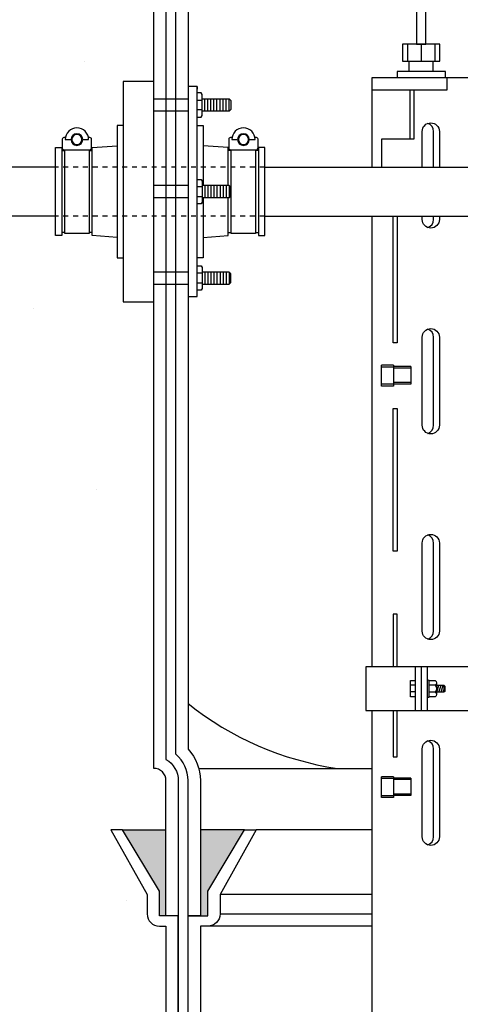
# Model space of a CAD drawing. Extents: x -285 to 5863, y 308 to 3178.
# Tile 556 of 622: x 5247 to 5256, y 918 to 938. Entities that reach past the tile are written whole.
import ezdxf

# ---------------------------------------------------------------- set-up
doc = ezdxf.new("R2010")
doc.units = 0
doc.header["$MEASUREMENT"] = 0
doc.header["$PDSIZE"] = 1
doc.linetypes.add('HIDDEN5', pattern=[0.05, 0.025, -0.025])
doc.layers.get('DEFPOINTS').update_dxf_attribs({"linetype": 'CONTINUOUS'})
for name, color, linetype in [('BOOT-CONDUIT', 1, 'CONTINUOUS'), ('CONDUIT', 2, 'CONTINUOUS'), ('DIM', 3, 'CONTINUOUS'), ('FRP-COLLAR', 1, 'CONTINUOUS'), ('FRP-SUMP', 2, 'CONTINUOUS'), ('PEAGRAVEL-HATCH', 3, 'CONTINUOUS'), ('PROBE', 2, 'CONTINUOUS')]:
    doc.layers.add(name, color=color, linetype=linetype)
doc.styles.add('SIMPLEX', font='simplex')
doc.dimstyles.new('DIM64', dxfattribs={"dimscale": 64, "dimtxt": 0.09375, "dimasz": 0.09375, "dimexe": 0.0625, "dimexo": 0.0625, "dimgap": 0.046875, "dimtad": 1, "dimdec": 4, "dimzin": 3, "dimdsep": 46, "dimlunit": 4, "dimtxsty": 'SIMPLEX', "dimcen": 0, "dimclrd": 256, "dimclre": 256, "dimclrt": 256, "dimadec": 0, "dimazin": 0, "dimtfac": 1, "dimtdec": 4, "dimtmove": 0, "dimatfit": 3, "dimfxl": 1, "dimfrac": 2, "dimtolj": 1, "dimtzin": 0, "dimarcsym": 0})

# ---------------------------------------------------------------- blocks, each defined once
blk = doc.blocks.new('*D53')
at = {"layer": 'DEFPOINTS', "color": 0, "transparency": 16777216}
for p in [(5440.235, 978.296), (4823.479, 978.015), (4823.479, 700.523)]:
    blk.add_point(p, dxfattribs=at)
at = {"layer": 'DIM', "lineweight": -2, "transparency": 16777216}
for p, q in [((5440.235, 974.296), (5440.235, 696.523)), ((4823.479, 974.015), (4823.479, 696.523)), ((5434.235, 700.523), (4829.479, 700.523))]:
    blk.add_line(p, q, dxfattribs=at)
at = {"layer": 'DIM', "transparency": 16777216}
for points in [[(4829.479, 701.523), (4829.479, 699.523), (4823.479, 700.523)], [(5434.235, 701.523), (5434.235, 699.523), (5440.235, 700.523)]]:
    blk.add_solid(points, dxfattribs=at)
at = {"layer": 'DIM', "transparency": 16777216, "insert": (5131.857, 708.095), "char_height": 6, "attachment_point": 5, "style": 'SIMPLEX'}
blk.add_mtext('\\A1;51\'-4 3/4" (F.V. TANK SLAB)', dxfattribs=at)
blk = doc.blocks.new('A$C46192D44')
at = {"layer": 'BOOT-CONDUIT', "color": 7}
for p, q in [((-3.534, 1.638), (-3.534, 1.885)), ((-3.471, 1.638), (-3.471, 1.885)), ((-3.409, 1.638), (-3.409, 1.885)), ((-3.346, 1.638), (-3.346, 1.885)), ((-3.284, 1.638), (-3.284, 1.885)), ((-3.221, 1.638), (-3.221, 1.885)), ((-3.159, 1.638), (-3.159, 1.885)), ((-3.096, 1.638), (-3.096, 1.885)), ((-3.034, 1.638), (-3.034, 1.885)), ((-2.879, 1.861), (-2.985, 1.861)), ((-1.996, 1.885), (-2.696, 1.885)), ((-2.985, 1.662), (-2.879, 1.662)), ((-2.696, 1.638), (-1.996, 1.638)), ((-3.534, 0.124), (-3.534, -0.124)), ((-3.471, 0.124), (-3.471, -0.124)), ((-3.409, 0.124), (-3.409, -0.124)), ((-3.346, 0.124), (-3.346, -0.124)), ((-3.284, 0.124), (-3.284, -0.124)), ((-3.221, 0.124), (-3.221, -0.124)), ((-3.159, 0.124), (-3.159, -0.124)), ((-3.096, 0.124), (-3.096, -0.124)), ((-3.034, 0.124), (-3.034, -0.124)), ((-2.985, 0.099), (-2.879, 0.099)), ((-2.696, 0.124), (-1.996, 0.124)), ((-2.879, -0.099), (-2.985, -0.099)), ((-1.996, -0.124), (-2.696, -0.124)), ((-3.534, -1.638), (-3.534, -1.885)), ((-3.471, -1.638), (-3.471, -1.885)), ((-3.409, -1.638), (-3.409, -1.885)), ((-3.346, -1.638), (-3.346, -1.885)), ((-3.284, -1.638), (-3.284, -1.885)), ((-3.221, -1.638), (-3.221, -1.885)), ((-3.159, -1.638), (-3.159, -1.885)), ((-3.096, -1.638), (-3.096, -1.885)), ((-3.034, -1.638), (-3.034, -1.885)), ((-2.985, -1.662), (-2.879, -1.662)), ((-2.696, -1.638), (-1.996, -1.638)), ((-2.879, -1.861), (-2.985, -1.861)), ((-1.996, -1.885), (-2.696, -1.885))]:
    blk.add_line(p, q, dxfattribs=at)
at = {"layer": 'BOOT-CONDUIT', "linetype": 'Continuous'}
for p, q in [((-4.132, 0.835), (-4.07, 0.835)), ((-3.575, 0.835), (-3.513, 0.835)), ((-0.681, 0.835), (-0.743, 0.835)), ((-0.124, 0.835), (-0.186, 0.835)), ((-4.07, -0.835), (-4.132, -0.835)), ((-3.513, -0.835), (-3.575, -0.835)), ((-0.743, -0.835), (-0.681, -0.835)), ((-0.186, -0.835), (-0.124, -0.835))]:
    blk.add_line(p, q, dxfattribs=at)
for points in [[(-1.996, -2.243), (-1.996, 2.243), (-1.377, 2.243), (-1.377, -2.243)], [(-4.132, -0.897), (-4.255, -0.897), (-4.255, 0.897), (-4.132, 0.897), (-4.132, 0.835), (-4.132, -0.835)], [(0, -0.897), (0, 0.897), (-0.124, 0.897), (-0.124, 0.835), (-0.124, -0.835), (-0.124, -0.897)]]:
    blk.add_lwpolyline(points, close=True, dxfattribs=at)
at = {"layer": 'BOOT-CONDUIT', "color": 7}
for points in [[(-2.879, 1.514), (-2.965, 1.514), (-2.985, 1.547), (-2.985, 1.976), (-2.965, 2.009), (-2.879, 2.009)], [(-2.985, 1.885), (-3.534, 1.885), (-3.565, 1.854), (-3.565, 1.669), (-3.562, 1.666), (-3.534, 1.638), (-2.985, 1.638)], [(-4.07, 0.851), (-4.07, -0.851), (-3.575, -0.851), (-3.575, 0.851)], [(-0.681, 0.851), (-0.681, -0.851), (-0.186, -0.851), (-0.186, 0.851)], [(-2.879, 0.247), (-2.965, 0.247), (-2.985, 0.214), (-2.985, -0.214), (-2.965, -0.247), (-2.879, -0.247)], [(-2.985, -0.124), (-3.534, -0.124), (-3.565, -0.093), (-3.565, 0.093), (-3.562, 0.096), (-3.534, 0.124), (-2.985, 0.124)], [(-2.879, -1.514), (-2.965, -1.514), (-2.985, -1.547), (-2.985, -1.976), (-2.965, -2.009), (-2.879, -2.009)], [(-2.985, -1.885), (-3.534, -1.885), (-3.565, -1.854), (-3.565, -1.669), (-3.562, -1.666), (-3.534, -1.638), (-2.985, -1.638)]]:
    blk.add_lwpolyline(points, dxfattribs=at)
at = {"layer": 'BOOT-CONDUIT'}
blk.add_lwpolyline([(-2.879, 2.139), (-2.696, 2.139), (-2.696, -2.138), (-2.879, -2.138), (-2.879, 2.139), (-2.879, 2.083)], dxfattribs=at)
at = {"layer": 'BOOT-CONDUIT', "color": 7}
for points in [[(-3.941, 1.059), (-4.06, 1.059, -1), (-3.585, 1.059), (-3.704, 1.059)], [(-0.552, 1.059), (-0.671, 1.059, -1), (-0.196, 1.059), (-0.314, 1.059)], [(-3.59, 1.11, 0.351872), (-3.576, 1.099), (-3.557, 1.099, -0.414214), (-3.525, 1.067), (-3.525, 0.882, -0.414214), (-3.557, 0.851), (-4.088, 0.851, -0.414213), (-4.119, 0.883), (-4.119, 1.067, -0.414214), (-4.088, 1.099), (-4.069, 1.099, 0.351882), (-4.054, 1.11)], [(-0.201, 1.11, 0.351872), (-0.187, 1.099), (-0.167, 1.099, -0.414214), (-0.136, 1.067), (-0.136, 0.882, -0.414214), (-0.168, 0.851), (-0.699, 0.851, -0.414213), (-0.73, 0.883), (-0.73, 1.067, -0.414214), (-0.698, 1.099), (-0.68, 1.099, 0.351882), (-0.665, 1.11)]]:
    blk.add_lwpolyline(points, format="xyb", dxfattribs=at)
at = {"layer": 'BOOT-CONDUIT', "linetype": 'Continuous'}
for points in [[(-2.879, 1.346), (-3.002, 1.346), (-3.002, 0.124)], [(-1.377, 1.346), (-1.253, 1.346), (-1.253, -1.346), (-1.377, -1.346)], [(-3.513, 0.124), (-3.513, 0.835), (-3.513, 0.897), (-3.002, 0.933)], [(-1.253, -0.933), (-0.743, -0.897), (-0.743, 0.835), (-0.743, 0.897), (-1.253, 0.933)], [(-3.002, -0.933), (-3.513, -0.897), (-3.513, -0.124)], [(-3.002, -0.124), (-3.002, -1.346), (-2.879, -1.346)]]:
    blk.add_lwpolyline(points, dxfattribs=at)
at = {"layer": 'BOOT-CONDUIT', "color": 7}
for centre in [(-3.822, 1.059), (-0.433, 1.059)]:
    blk.add_circle(centre, 0.119, dxfattribs=at)
at = {"layer": 'BOOT-CONDUIT', "color": 8}
for centre in [(-3.822, 1.059), (-0.433, 1.059)]:
    blk.add_circle(centre, 0.103, dxfattribs=at)

msp = doc.modelspace()

# ---------------------------------------------------------------- hatches: boundary and pattern name
at = {"layer": 'FRP-SUMP'}
for points in [[(5250.27882, 921.77324), (5249.39536, 921.77324), (5250.14536, 920.52324), (5250.14536, 920.02324), (5250.27882, 920.02324)], [(5251.87882, 921.77324), (5250.97882, 921.77324), (5250.97882, 920.02324), (5251.12882, 920.02324), (5251.12882, 920.52324)]]:
    msp.add_hatch(color=256, dxfattribs=at).paths.add_polyline_path(points)
at = {"layer": 'PEAGRAVEL-HATCH'}
h = msp.add_hatch(dxfattribs=at)
h.set_pattern_fill('AR-SAND', color=256, scale=7.5, style=0)
h.set_pattern_definition([(37.5, (5232.328, 935.266), (-0.4725, 14.451), [0, -11.4, 0, -12.75, 0, -12.1875]), (7.5, (5232.328, 935.266), (13.273, 21.166), [0, -6.15, 0, -10.275, 0, -3.9375]), (327.5, (5223.103, 935.266), (23.356, 0.0424), [0, -3.75, 0, -13.5, 0, -17.625]), (317.5, (5223.103, 935.266), (22.546, 6.583), [0, -1.875, 0, -8.85, 0, -10.125])])
h.paths.add_polyline_path([(5250.27882, 957.71638, -0.33671624), (5251.52271, 959.35405, -0.00822165), (5255.73247, 961.19654), (5255.7342, 966.11406), (5232.32763, 966.11406), (5232.32763, 935.26579), (5248.03318, 935.26579), (5248.03318, 935.66298), (5248.1693, 935.66298), (5248.1693, 935.83262, -0.41421356), (5248.20055, 935.86444), (5248.21979, 935.86444, 0.35187469), (5248.23429, 935.87609, 2.48870246), (5248.21337, 935.82484), (5248.2287, 935.82484, -0.89681203), (5248.69831, 935.87609, 0.3518816), (5248.71281, 935.86444), (5248.73147, 935.86444, -0.41421372), (5248.7633, 935.83319), (5248.7633, 935.66211), (5249.28632, 935.69869), (5249.28632, 936.11157), (5249.41007, 936.11157), (5249.41007, 937.00876), (5250.02882, 937.00876), (5250.02882, 942.02093, 0.41421356), (5250.27882, 942.27093), (5250.27882, 943.80734), (5250.14536, 943.80734, -0.41421356), (5249.89536, 944.05734), (5249.89536, 944.45569), (5249.15883, 945.77093), (5249.39536, 945.77093), (5250.27882, 945.77093)])
h = msp.add_hatch(dxfattribs=at)
h.set_pattern_fill('AR-SAND', color=256, scale=7.5, style=0)
h.set_pattern_definition([(37.5, (5212.979, 915.523), (-0.4725, 14.4512), [0, -11.4, 0, -12.75, 0, -12.1875]), (7.5, (5212.979, 915.523), (13.273, 21.166), [0, -6.15, 0, -10.275, 0, -3.9375]), (327.5, (5203.754, 915.523), (23.356, 0.0424), [0, -3.75, 0, -13.5, 0, -17.625]), (317.5, (5203.754, 915.523), (22.546, 6.5826), [0, -1.875, 0, -8.85, 0, -10.125])])
h.paths.add_polyline_path([(5250.02882, 932.52282), (5249.41007, 932.52282), (5249.41007, 933.42001), (5249.28632, 933.42001), (5249.28632, 933.8329), (5248.7138, 933.87293), (5248.7138, 933.91464), (5248.15693, 933.91464), (5248.15693, 933.8686), (5248.03318, 933.8686), (5248.03318, 934.26579), (5212.97882, 934.26579), (5212.97882, 916.52404), (5213.22882, 916.52404, 0.41421356), (5213.87802, 915.87484), (5213.87802, 915.52328), (5215.47882, 915.52328), (5216.47882, 917.52328), (5221.47882, 917.52328), (5222.47882, 915.52328), (5235.47882, 915.52328), (5236.47882, 917.52328), (5241.47882, 917.52328), (5242.47882, 915.52328), (5250.27882, 915.52328), (5250.27882, 919.80969), (5250.14536, 919.80969, -0.41421356), (5249.89536, 920.05969), (5249.89536, 920.45804), (5249.15883, 921.77328), (5249.39536, 921.77328), (5250.27882, 921.77324), (5250.27882, 922.77324, 0.41421356), (5250.02882, 923.02324)])

# ---------------------------------------------------------------- linework, layer by layer
at = {"layer": 'CONDUIT'}
for p, q in [((5248.03318, 935.26579), (5212.97882, 935.26579)), ((5252.28866, 935.26579), (5257.99061, 935.26579)), ((5248.03318, 934.26579), (5212.97882, 934.26579)), ((5252.28866, 934.26579), (5257.99061, 934.26579))]:
    msp.add_line(p, q, dxfattribs=at)
at = {"layer": 'CONDUIT', "color": 7, "linetype": 'HIDDEN5'}
for p, q in [((5252.28866, 935.26579), (5248.03318, 935.26579)), ((5252.28866, 934.26579), (5248.03318, 934.26579))]:
    msp.add_line(p, q, dxfattribs=at)
at = {"layer": 'FRP-COLLAR', "color": 7, "linetype": 'Continuous'}
for p, q in [((5254.46806, 921.77328), (5252.11535, 921.77328)), ((5254.46806, 920.45804), (5251.37882, 920.45804)), ((5251.37882, 920.05969), (5254.46806, 920.05969)), ((5254.46806, 919.80969), (5251.12882, 919.80969))]:
    msp.add_line(p, q, dxfattribs=at)
at = {"layer": 'FRP-COLLAR'}
for points in [[(5250.52882, 915.52328), (5250.52882, 920.02328), (5250.52882, 917.52328), (5250.52882, 920.02328), (5250.52882, 917.52328), (5250.52882, 920.02328), (5250.27882, 920.02328), (5250.14536, 920.02328), (5250.14536, 920.52328), (5249.39536, 921.77328), (5249.15883, 921.77328), (5249.89536, 920.45804), (5249.89536, 920.05969, 0.41421356), (5250.14536, 919.80969), (5250.27882, 919.80969), (5250.27882, 915.52328)], [(5250.72882, 915.52328), (5250.72882, 920.02328), (5250.97882, 920.02328), (5251.12882, 920.02328), (5251.12882, 920.52328), (5251.87882, 921.77328), (5252.11535, 921.77328), (5251.37882, 920.45804), (5251.37882, 920.05969, -0.41421356), (5251.12882, 919.80969), (5250.97882, 919.80969), (5250.97882, 915.52328)]]:
    msp.add_lwpolyline(points, format="xyb", close=True, dxfattribs=at)
at = {"layer": 'FRP-SUMP', "color": 7}
msp.add_line((5250.94533, 923.02324), (5254.46806, 923.02324), dxfattribs=at)
at = {"layer": 'FRP-SUMP'}
for p, q in [((5249.39536, 921.77324), (5250.27882, 921.77324)), ((5251.87882, 921.77324), (5250.97882, 921.77324))]:
    msp.add_line(p, q, dxfattribs=at)
msp.add_lwpolyline([(5250.72882, 920.02324), (5250.72882, 922.77324, 0.22167085), (5250.47882, 923.30944), (5250.47882, 941.73473, 0.22167085), (5250.72882, 942.27093), (5250.72882, 944.02093), (5250.97882, 944.02093), (5251.12882, 944.02093), (5251.12882, 944.52093), (5251.87882, 945.77093), (5252.11535, 945.77093), (5251.37882, 944.45569), (5251.37882, 944.05734, -0.41421356), (5251.12882, 943.80734), (5250.97882, 943.80734), (5250.97882, 942.27093, -0.18776323), (5250.72882, 941.62866), (5250.72882, 923.41551, -0.18776323), (5250.97882, 922.77324), (5250.97882, 920.02324), (5250.72882, 920.02324)], format="xyb", close=True, dxfattribs=at)
msp.add_lwpolyline([(5250.27882, 941.83791), (5250.27882, 923.20626, -0.26794919), (5250.52882, 922.77324), (5250.52882, 920.02324), (5250.27882, 920.02324), (5250.27882, 922.77324, 0.41421356), (5250.02882, 923.02324), (5250.02882, 942.02093)], format="xyb", dxfattribs=at)
at = {"layer": 'FRP-SUMP', "color": 7}
msp.add_arc((5254.6961, 929.31874), 6.36447, 231.438905, 261.557052, dxfattribs=at)
at = {"layer": 'PROBE', "color": 7}
for p, q in [((5255.1966, 937.76834), (5255.1966, 937.41816)), ((5255.47513, 937.76834), (5255.47513, 937.41816)), ((5255.75366, 937.76834), (5255.75366, 937.41816)), ((5255.72585, 935.26579), (5255.72585, 935.9895)), ((5255.72585, 934.19816), (5255.72585, 934.26579)), ((5255.72585, 930.00858), (5255.72585, 931.79993)), ((5254.66305, 930.80709), (5254.66305, 931.22879)), ((5254.91097, 931.22879), (5254.66305, 931.22879)), ((5254.91097, 931.1941), (5254.66305, 931.1941)), ((5254.91097, 931.22879), (5254.91097, 930.80709)), ((5255.26358, 931.2019), (5254.91097, 931.2019)), ((5255.26358, 931.17273), (5254.91097, 931.17273)), ((5255.26358, 931.2019), (5255.26358, 930.84732)), ((5254.91097, 930.84178), (5254.66305, 930.84178)), ((5254.91097, 930.80709), (5254.66305, 930.80709)), ((5255.26358, 930.87649), (5254.91097, 930.87649)), ((5255.26358, 930.84732), (5254.91097, 930.84732)), ((5255.72585, 925.819), (5255.72585, 927.61035)), ((5255.25256, 924.72414), (5255.35437, 924.72414)), ((5255.76047, 924.71687), (5255.63105, 924.71687)), ((5255.78533, 924.76413), (5255.78533, 924.52415)), ((5255.79105, 924.57142), (5255.83468, 924.71687)), ((5255.83468, 924.57142), (5255.87832, 924.71687)), ((5255.87832, 924.57142), (5255.92195, 924.71687)), ((5255.93649, 924.71687), (5255.93649, 924.57142)), ((5255.35437, 924.57869), (5255.25256, 924.57869)), ((5255.76047, 924.57142), (5255.63105, 924.57142)), ((5255.92195, 924.57142), (5255.93649, 924.6199)), ((5255.72585, 921.62943), (5255.72585, 923.42077)), ((5254.66305, 922.42793), (5254.66305, 922.84964)), ((5254.91097, 922.84964), (5254.66305, 922.84964)), ((5254.91097, 922.81495), (5254.66305, 922.81495)), ((5254.91097, 922.84964), (5254.91097, 922.42793)), ((5255.26358, 922.82274), (5254.91097, 922.82274)), ((5255.26358, 922.79357), (5254.91097, 922.79357)), ((5255.26358, 922.82274), (5255.26358, 922.46817)), ((5255.26358, 922.49734), (5254.91097, 922.49734)), ((5254.91097, 922.46263), (5254.66305, 922.46263)), ((5254.91097, 922.42793), (5254.66305, 922.42793)), ((5255.26358, 922.46817), (5254.91097, 922.46817))]:
    msp.add_line(p, q, dxfattribs=at)
at = {"layer": 'PROBE'}
for p, q in [((5255.22935, 937.20694), (5255.22935, 937.41816)), ((5255.7182, 937.20694), (5255.7182, 937.41816)), ((5255.24371, 936.82814), (5255.24371, 935.8294)), ((5255.35437, 924.19969), (5255.35437, 925.0886)), ((5255.47882, 924.19969), (5255.47882, 925.0886)), ((5255.60327, 924.19969), (5255.60327, 925.0886))]:
    msp.add_line(p, q, dxfattribs=at)
msp.add_lwpolyline([(5255.38002, 937.76834), (5255.56752, 937.76834), (5255.56752, 944.8614, -0.41421356), (5259.38002, 948.6739), (5259.92337, 948.6739), (5259.92337, 948.8614), (5259.38002, 948.8614, 0.41421356), (5255.38002, 944.8614)], format="xyb", close=True, dxfattribs=at)
for points in [[(5255.85535, 937.76834), (5255.09492, 937.76834), (5255.09492, 937.41816), (5255.85535, 937.41816)], [(5256.61424, 925.0886), (5254.34339, 925.0886), (5254.34339, 924.19969), (5256.61424, 924.19969)]]:
    msp.add_lwpolyline(points, close=True, dxfattribs=at)
for points in [[(5255.97061, 937.07939), (5255.97061, 937.20694), (5254.98702, 937.20694), (5254.98702, 937.07939)], [(5256.48958, 935.26579), (5256.48958, 937.07943), (5256.48958, 937.07943), (5254.46806, 937.07943), (5254.46806, 937.07943), (5254.46806, 935.26579)], [(5255.99692, 937.06623), (5255.99692, 936.82814), (5254.46806, 936.82814)], [(5255.32293, 936.82814), (5255.32293, 935.8294), (5254.66275, 935.8294), (5254.66275, 935.26579)], [(5254.46806, 934.26579), (5254.46806, 925.0886)]]:
    msp.add_lwpolyline(points, dxfattribs=at)
at = {"layer": 'PROBE', "color": 7}
for points in [[(5255.49337, 935.26579), (5255.49337, 935.9895, -1), (5255.84356, 935.9895), (5255.84356, 935.26579)], [(5255.84356, 934.26579), (5255.84356, 934.19816, -1), (5255.49337, 934.19816), (5255.49337, 934.26579)], [(5255.84356, 934.26579), (5255.84356, 934.19816, -1), (5255.49337, 934.19816), (5255.49337, 934.26579)], [(5255.60961, 934.03325, 0.31702163), (5255.72585, 934.19816), (5255.72585, 934.26579)], [(5255.84356, 930.60447), (5255.84356, 930.00858, -1), (5255.49337, 930.00858), (5255.49337, 930.60997)], [(5255.60961, 929.84367, 0.31702163), (5255.72585, 930.00858), (5255.72585, 930.59898)], [(5255.63105, 924.8114), (5255.76047, 924.8114, -0.52604367), (5255.76047, 924.71687, -0.34192839), (5255.76047, 924.57142, -0.52604367), (5255.76047, 924.47689), (5255.63105, 924.47689)]]:
    msp.add_lwpolyline(points, format="xyb", dxfattribs=at)
for points in [[(5254.98395, 934.26579), (5254.98395, 931.68453), (5254.90509, 931.68453), (5254.90509, 934.26579)], [(5254.98395, 925.0886), (5254.98395, 926.16178), (5254.90509, 926.16178), (5254.90509, 925.0886)], [(5255.35437, 924.47689), (5255.25256, 924.47689), (5255.25256, 924.8114), (5255.35437, 924.8114)], [(5255.78533, 924.71687), (5255.93649, 924.71687), (5255.95489, 924.69846), (5255.95489, 924.58983), (5255.93649, 924.57142), (5255.78533, 924.57142)], [(5254.90509, 924.19969), (5254.90509, 923.25486), (5254.98395, 923.25486), (5254.98395, 924.19969)]]:
    msp.add_lwpolyline(points, dxfattribs=at)
for points in [[(5255.49337, 930.00858), (5255.49337, 931.79993, -1), (5255.84356, 931.79993), (5255.84356, 930.00858, -1)], [(5255.49337, 925.819), (5255.49337, 927.61035, -1), (5255.84356, 927.61035), (5255.84356, 925.819, -1)], [(5255.60327, 924.8114, -1), (5255.63105, 924.8114), (5255.63105, 924.47689, -1), (5255.60327, 924.47689)], [(5255.49337, 921.62943), (5255.49337, 923.42077, -1), (5255.84356, 923.42077), (5255.84356, 921.62943, -1)]]:
    msp.add_lwpolyline(points, format="xyb", close=True, dxfattribs=at)
msp.add_lwpolyline([(5254.90509, 930.35135), (5254.98395, 930.35135), (5254.98395, 927.44443), (5254.90509, 927.44443), (5254.90509, 930.35135)], close=True, dxfattribs=at)
at = {"layer": 'PROBE'}
msp.add_lwpolyline([(5254.46806, 924.19969), (5254.46806, 917.70106, 0.41421356), (5254.64584, 917.52328), (5256.31179, 917.52328, 0.41421356), (5256.48958, 917.70106), (5256.48958, 924.19969)], format="xyb", dxfattribs=at)
at = {"layer": 'PROBE', "color": 7}
for centre, start, end in [((5255.55076, 935.9895), 0, 70.358966), ((5255.55076, 931.79993), 0, 70.358966), ((5255.55076, 927.61035), 0, 70.358966), ((5255.55076, 925.819), 289.641034, 0), ((5255.55076, 923.42077), 0, 70.358966), ((5255.55076, 921.62943), 289.641034, 0)]:
    msp.add_arc(centre, 0.1751, start, end, dxfattribs=at)

# ---------------------------------------------------------------- block references
at = {"layer": 'BOOT-CONDUIT', "xscale": -1}
msp.add_blockref('A$C46192D44', (5248.03318, 934.76579), dxfattribs=at)

# ---------------------------------------------------------------- dimensions: what is measured, and where the dimension line sits
at = {"layer": 'DIM'}
dim = msp.add_linear_dim(base=(4823.47882, 700.52328), p1=(5440.23519, 978.29596), p2=(4823.47882, 978.01471), angle=180, text='<> (F.V. TANK SLAB)', dimstyle='DIM64', dxfattribs=at)
dim.commit()
dim.dimension.update_dxf_attribs({"geometry": '*D53', "text_midpoint": (5131.857, 708.09471)})

doc.saveas('drawing.dxf')
